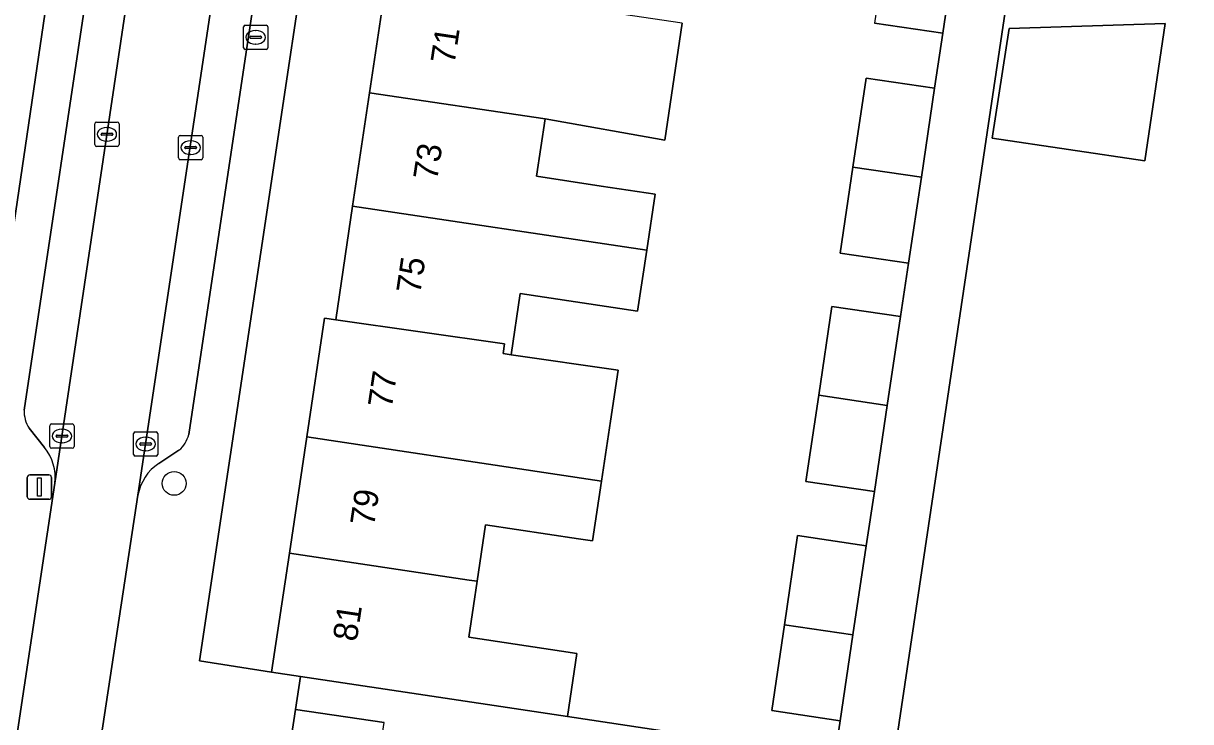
# Model space of a CAD drawing. Extents: x 163008 to 163854, y 382777 to 383982.
# Drawn here: x 163641.22 to 163689.17, y 383446.82 to 383475.52 of the extents above; entities that cross this region are included whole.
import ezdxf

# ---------------------------------------------------------------- set-up
doc = ezdxf.new("R2010")
doc.units = 0
for name, color, linetype in [('IMGEO_Boom', 7, 'Continuous'), ('IMGEO_Brandkraan', 7, 'Continuous'), ('IMGEO_Erf', 7, 'Continuous'), ('IMGEO_Kolk', 7, 'Continuous'), ('IMGEO_Lichtmast', 7, 'Continuous'), ('IMGEO_Pand', 7, 'Continuous'), ('IMGEO_Pand_nummerreeks', 7, 'Continuous'), ('IMGEO_Parkeervlak_open', 7, 'Continuous'), ('IMGEO_Rijbaan_lokaal_open', 7, 'Continuous'), ('IMGEO_Voetpad_open', 7, 'Continuous')]:
    doc.layers.add(name, color=color, linetype=linetype)

msp = doc.modelspace()

# ---------------------------------------------------------------- linework, layer by layer
at = {"layer": 'IMGEO_Boom'}
msp.add_circle((163647.416, 383456.612), 0.489, dxfattribs=at)
at = {"layer": 'IMGEO_Brandkraan'}
for p, q in [((163650.264, 383474.522), (163650.264, 383475.374)), ((163650.339, 383475.448), (163651.191, 383475.448)), ((163650.752, 383475.228), (163650.777, 383475.228)), ((163651.265, 383475.374), (163651.265, 383474.522)), ((163650.523, 383474.942), (163650.523, 383474.954)), ((163650.961, 383474.905), (163650.563, 383474.905)), ((163650.566, 383474.991), (163650.964, 383474.991)), ((163651.007, 383474.954), (163651.007, 383474.942)), ((163651.191, 383474.448), (163650.339, 383474.448)), ((163650.775, 383474.668), (163650.75, 383474.668))]:
    msp.add_line(p, q, dxfattribs=at)
for points in [[(163650.264, 383474.522), (163650.264, 383475.374)], [(163650.339, 383475.448), (163651.191, 383475.448)], [(163651.265, 383475.374), (163651.265, 383474.522)], [(163651.191, 383474.448), (163650.339, 383474.448)]]:
    msp.add_lwpolyline(points, dxfattribs=at)
for centre, radius, start, end in [((163650.341, 383475.372), 0.0765, 91.552, 178.448), ((163650.341, 383475.372), 0.0765, 91.552, 178.448), ((163651.189, 383475.372), 0.0765, 1.552, 88.448), ((163651.189, 383475.372), 0.0765, 1.552, 88.448), ((163650.563, 383474.951), 0.0403, 85.8775, 175.7526), ((163650.56, 383474.941), 0.0366, 178.938, 274.7102), ((163650.964, 383474.948), 0.043, 264.8664, 352.4533), ((163650.968, 383474.953), 0.0386, 1.7309, 96.639), ((163650.341, 383474.524), 0.0765, 181.552, 268.448), ((163650.341, 383474.524), 0.0765, 181.552, 268.448), ((163651.189, 383474.524), 0.0765, 271.552, 358.448), ((163651.189, 383474.524), 0.0765, 271.552, 358.448)]:
    msp.add_arc(centre, radius, start, end, dxfattribs=at)
for centre, major_axis, ratio, start_param, end_param in [((163650.751, 383474.948), (-0.387, 0.002), 0.722429, 4.712389, 7.853982), ((163650.776, 383474.948), (-0.39, 0.002), 0.717154, 1.570796, 4.712389)]:
    msp.add_ellipse(centre, major_axis=major_axis, ratio=ratio, start_param=start_param, end_param=end_param, dxfattribs=at)
at = {"layer": 'IMGEO_Erf'}
for points in [[(163690.003, 383555.395), (163687.097, 383518.46), (163682.524, 383482.533), (163677.061, 383445.872), (163702.806, 383442.036)], [(163643.438, 383508.177), (163642.838, 383503.463), (163643.319, 383503.41), (163642.826, 383500), (163642.613, 383498.524), (163641.907, 383493.64), (163641.49, 383493.701), (163640.835, 383489.374), (163640.116, 383484.62), (163639.396, 383479.867), (163638.677, 383475.113), (163637.957, 383470.358), (163637.284, 383465.915), (163637.741, 383465.844), (163637.013, 383461.032), (163636.284, 383456.22), (163635.538, 383451.29), (163638.405, 383450.859), (163643.319, 383484.202), (163645.733, 383500.962), (163648.525, 383522.141)], [(163657.626, 383511.754), (163656.052, 383500), (163648.459, 383449.318), (163651.412, 383448.849), (163652.147, 383453.746), (163652.865, 383458.524), (163653.597, 383463.402), (163654.051, 383463.335), (163654.748, 383468.001), (163655.444, 383472.668), (163656.141, 383477.337), (163656.838, 383482.004), (163657.535, 383486.672), (163658.231, 383491.34), (163658.928, 383496.007), (163659.524, 383500), (163659.613, 383500.677), (163660.229, 383505.356)], [(163668.29, 383475.527), (163667.568, 383470.719), (163662.654, 383471.595), (163662.299, 383469.234), (163664.956, 383468.835), (163667.178, 383468.501), (163666.832, 383466.198), (163666.455, 383463.69), (163661.636, 383464.414), (163661.259, 383461.9), (163665.66, 383461.266), (163665.346, 383459.174), (163664.975, 383456.705), (163664.606, 383454.252), (163664.028, 383454.338), (163660.211, 383454.911), (163659.862, 383452.587), (163659.712, 383451.582), (163659.518, 383450.29), (163663.334, 383449.716), (163663.959, 383449.622), (163663.569, 383447.024), (163674.551, 383445.375), (163674.774, 383446.858), (163671.962, 383447.274), (163672.483, 383450.797), (163673.026, 383454.467), (163675.838, 383454.051), (163676.184, 383456.279), (163673.372, 383456.695), (163673.896, 383460.236), (163674.436, 383463.888), (163677.248, 383463.472), (163677.588, 383465.665), (163674.776, 383466.081), (163675.299, 383469.617), (163675.84, 383473.274), (163678.652, 383472.858), (163678.998, 383475.118), (163676.186, 383475.534)]]:
    msp.add_lwpolyline(points, dxfattribs=at)
msp.add_lwpolyline([(163681.017, 383470.806), (163681.714, 383475.315), (163688.134, 383475.518), (163687.287, 383469.866)], close=True, dxfattribs=at)
at = {"layer": 'IMGEO_Kolk'}
for p, q in [((163644.151, 383470.536), (163644.151, 383471.388)), ((163644.226, 383471.462), (163645.078, 383471.462)), ((163645.152, 383471.388), (163645.152, 383470.536)), ((163644.41, 383470.956), (163644.41, 383470.968)), ((163644.848, 383470.919), (163644.45, 383470.919)), ((163644.453, 383471.005), (163644.851, 383471.005)), ((163644.639, 383471.242), (163644.664, 383471.242)), ((163644.894, 383470.968), (163644.894, 383470.956)), ((163647.668, 383470.914), (163648.52, 383470.914)), ((163645.078, 383470.462), (163644.226, 383470.462)), ((163644.662, 383470.682), (163644.637, 383470.682)), ((163647.593, 383469.988), (163647.593, 383470.84)), ((163647.852, 383470.408), (163647.852, 383470.42)), ((163647.895, 383470.457), (163648.293, 383470.457)), ((163648.081, 383470.694), (163648.106, 383470.694)), ((163648.336, 383470.42), (163648.336, 383470.408)), ((163648.594, 383470.84), (163648.594, 383469.988)), ((163648.52, 383469.914), (163647.668, 383469.914)), ((163648.29, 383470.371), (163647.892, 383470.371)), ((163648.104, 383470.134), (163648.079, 383470.134)), ((163642.304, 383458.131), (163642.304, 383458.983)), ((163642.379, 383459.057), (163643.231, 383459.057)), ((163643.305, 383458.983), (163643.305, 383458.131)), ((163642.563, 383458.551), (163642.563, 383458.563)), ((163643.001, 383458.514), (163642.603, 383458.514)), ((163642.606, 383458.6), (163643.004, 383458.6)), ((163642.792, 383458.837), (163642.817, 383458.837)), ((163643.047, 383458.563), (163643.047, 383458.551)), ((163645.743, 383457.805), (163645.743, 383458.657)), ((163645.818, 383458.731), (163646.67, 383458.731)), ((163646.231, 383458.511), (163646.256, 383458.511)), ((163646.744, 383458.657), (163646.744, 383457.805)), ((163643.231, 383458.057), (163642.379, 383458.057)), ((163642.815, 383458.277), (163642.79, 383458.277)), ((163646.002, 383458.225), (163646.002, 383458.237)), ((163646.44, 383458.188), (163646.042, 383458.188)), ((163646.045, 383458.274), (163646.443, 383458.274)), ((163646.254, 383457.951), (163646.229, 383457.951)), ((163646.486, 383458.237), (163646.486, 383458.225)), ((163646.67, 383457.731), (163645.818, 383457.731))]:
    msp.add_line(p, q, dxfattribs=at)
for points in [[(163644.151, 383470.536), (163644.151, 383471.388)], [(163644.226, 383471.462), (163645.078, 383471.462)], [(163645.152, 383471.388), (163645.152, 383470.536)], [(163647.668, 383470.914), (163648.52, 383470.914)], [(163645.078, 383470.462), (163644.226, 383470.462)], [(163647.593, 383469.988), (163647.593, 383470.84)], [(163648.594, 383470.84), (163648.594, 383469.988)], [(163648.52, 383469.914), (163647.668, 383469.914)], [(163642.304, 383458.131), (163642.304, 383458.983)], [(163642.379, 383459.057), (163643.231, 383459.057)], [(163643.305, 383458.983), (163643.305, 383458.131)], [(163645.743, 383457.805), (163645.743, 383458.657)], [(163645.818, 383458.731), (163646.67, 383458.731)], [(163646.744, 383458.657), (163646.744, 383457.805)], [(163643.231, 383458.057), (163642.379, 383458.057)], [(163646.67, 383457.731), (163645.818, 383457.731)]]:
    msp.add_lwpolyline(points, dxfattribs=at)
for centre, radius, start, end in [((163644.228, 383471.386), 0.0765, 91.552, 178.448), ((163644.228, 383471.386), 0.0765, 91.552, 178.448), ((163645.076, 383471.386), 0.0765, 1.552, 88.448), ((163645.076, 383471.386), 0.0765, 1.552, 88.448), ((163644.45, 383470.965), 0.0403, 85.8775, 175.7526), ((163644.447, 383470.955), 0.0366, 178.938, 274.7102), ((163644.851, 383470.962), 0.043, 264.8664, 352.4533), ((163644.855, 383470.967), 0.0386, 1.7309, 96.639), ((163647.67, 383470.838), 0.0765, 91.552, 178.448), ((163647.67, 383470.838), 0.0765, 91.552, 178.448), ((163648.518, 383470.838), 0.0765, 1.552, 88.448), ((163648.518, 383470.838), 0.0765, 1.552, 88.448), ((163644.228, 383470.538), 0.0765, 181.552, 268.448), ((163644.228, 383470.538), 0.0765, 181.552, 268.448), ((163645.076, 383470.538), 0.0765, 271.552, 358.448), ((163645.076, 383470.538), 0.0765, 271.552, 358.448), ((163647.892, 383470.417), 0.0403, 85.8775, 175.7526), ((163647.889, 383470.407), 0.0366, 178.938, 274.7102), ((163648.293, 383470.414), 0.043, 264.8664, 352.4533), ((163648.297, 383470.419), 0.0386, 1.7309, 96.639), ((163647.67, 383469.99), 0.0765, 181.552, 268.448), ((163647.67, 383469.99), 0.0765, 181.552, 268.448), ((163648.518, 383469.99), 0.0765, 271.552, 358.448), ((163648.518, 383469.99), 0.0765, 271.552, 358.448), ((163642.381, 383458.981), 0.0765, 91.552, 178.448), ((163642.381, 383458.981), 0.0765, 91.552, 178.448), ((163643.229, 383458.981), 0.0765, 1.552, 88.448), ((163643.229, 383458.981), 0.0765, 1.552, 88.448), ((163642.603, 383458.56), 0.0403, 85.8775, 175.7526), ((163642.6, 383458.55), 0.0366, 178.938, 274.7102), ((163643.004, 383458.557), 0.043, 264.8664, 352.4533), ((163643.008, 383458.562), 0.0386, 1.7309, 96.639), ((163645.82, 383458.655), 0.0765, 91.552, 178.448), ((163645.82, 383458.655), 0.0765, 91.552, 178.448), ((163646.668, 383458.655), 0.0765, 1.552, 88.448), ((163646.668, 383458.655), 0.0765, 1.552, 88.448), ((163642.381, 383458.133), 0.0765, 181.552, 268.448), ((163642.381, 383458.133), 0.0765, 181.552, 268.448), ((163643.229, 383458.133), 0.0765, 271.552, 358.448), ((163643.229, 383458.133), 0.0765, 271.552, 358.448), ((163646.042, 383458.234), 0.0403, 85.8775, 175.7526), ((163646.039, 383458.224), 0.0366, 178.938, 274.7102), ((163646.443, 383458.231), 0.043, 264.8664, 352.4533), ((163646.447, 383458.236), 0.0386, 1.7309, 96.639), ((163645.82, 383457.807), 0.0765, 181.552, 268.448), ((163645.82, 383457.807), 0.0765, 181.552, 268.448), ((163646.668, 383457.807), 0.0765, 271.552, 358.448), ((163646.668, 383457.807), 0.0765, 271.552, 358.448)]:
    msp.add_arc(centre, radius, start, end, dxfattribs=at)
for centre, major_axis, ratio, start_param, end_param in [((163644.638, 383470.962), (-0.387, 0.002), 0.722429, 4.712389, 7.853982), ((163644.663, 383470.962), (-0.39, 0.002), 0.717154, 1.570796, 4.712389), ((163648.08, 383470.414), (-0.387, 0.002), 0.722429, 4.712389, 7.853982), ((163648.105, 383470.414), (-0.39, 0.002), 0.717154, 1.570796, 4.712389), ((163642.791, 383458.557), (-0.387, 0.002), 0.722429, 4.712389, 7.853982), ((163642.816, 383458.557), (-0.39, 0.002), 0.717154, 1.570796, 4.712389), ((163646.23, 383458.231), (-0.387, 0.002), 0.722429, 4.712389, 7.853982), ((163646.255, 383458.231), (-0.39, 0.002), 0.717154, 1.570796, 4.712389)]:
    msp.add_ellipse(centre, major_axis=major_axis, ratio=ratio, start_param=start_param, end_param=end_param, dxfattribs=at)
at = {"layer": 'IMGEO_Lichtmast'}
for p, q in [((163641.383, 383456.059), (163641.383, 383456.859)), ((163641.383, 383456.859), (163641.383, 383456.059)), ((163641.483, 383456.959), (163642.273, 383456.959)), ((163642.273, 383456.959), (163641.483, 383456.959)), ((163642.373, 383456.859), (163642.373, 383456.059)), ((163642.373, 383456.059), (163642.373, 383456.859)), ((163642.273, 383455.959), (163641.483, 383455.959)), ((163641.483, 383455.959), (163642.273, 383455.959))]:
    msp.add_line(p, q, dxfattribs=at)
msp.add_lwpolyline([(163641.803, 383456.834), (163641.953, 383456.834), (163641.953, 383456.084), (163641.803, 383456.084), (163641.803, 383456.834)], dxfattribs=at)
for centre, start, end in [((163641.483, 383456.859), 90, 180), ((163641.483, 383456.859), 90, 180), ((163642.273, 383456.859), 0, 90), ((163642.273, 383456.859), 360, 90), ((163641.483, 383456.059), 180, 270), ((163641.483, 383456.059), 180, 270), ((163642.273, 383456.059), 270, 0), ((163642.273, 383456.059), 270, 0)]:
    msp.add_arc(centre, 0.1, start, end, dxfattribs=at)
at = {"layer": 'IMGEO_Pand'}
for points in [[(163676.707, 383479.058), (163676.186, 383475.534), (163678.998, 383475.118), (163679.52, 383478.646)], [(163668.29, 383475.527), (163656.141, 383477.337), (163655.444, 383472.668), (163662.654, 383471.595), (163667.568, 383470.719)], [(163681.017, 383470.806), (163687.287, 383469.866), (163688.134, 383475.518), (163681.714, 383475.315)], [(163675.299, 383469.617), (163678.111, 383469.198), (163678.652, 383472.858), (163675.84, 383473.274)], [(163662.654, 383471.595), (163655.444, 383472.668), (163654.748, 383468.001), (163666.832, 383466.198), (163667.178, 383468.501), (163664.956, 383468.835), (163662.299, 383469.234)], [(163675.299, 383469.617), (163674.776, 383466.081), (163677.588, 383465.665), (163678.111, 383469.198)], [(163666.832, 383466.198), (163654.748, 383468.001), (163654.051, 383463.335), (163660.987, 383462.344), (163660.93, 383461.947), (163661.259, 383461.9), (163661.636, 383464.414), (163666.455, 383463.69)], [(163673.896, 383460.236), (163676.707, 383459.815), (163677.248, 383463.472), (163674.436, 383463.888)], [(163661.259, 383461.9), (163660.93, 383461.947), (163660.987, 383462.344), (163654.051, 383463.335), (163653.597, 383463.402), (163652.865, 383458.524), (163662.871, 383457.021), (163664.975, 383456.705), (163665.346, 383459.174), (163665.66, 383461.266)], [(163673.896, 383460.236), (163673.372, 383456.695), (163676.184, 383456.279), (163676.707, 383459.815)], [(163664.975, 383456.705), (163662.871, 383457.021), (163652.865, 383458.524), (163652.147, 383453.746), (163659.528, 383452.637), (163659.862, 383452.587), (163660.211, 383454.911), (163664.028, 383454.338), (163664.606, 383454.252)], [(163675.296, 383450.386), (163675.838, 383454.051), (163673.026, 383454.467), (163672.483, 383450.797)], [(163659.862, 383452.587), (163659.528, 383452.637), (163652.147, 383453.746), (163651.412, 383448.849), (163652.608, 383448.67), (163656.357, 383448.107), (163663.569, 383447.024), (163663.959, 383449.622), (163663.334, 383449.716), (163659.518, 383450.29), (163659.712, 383451.582)], [(163675.296, 383450.386), (163672.483, 383450.797), (163671.962, 383447.274), (163674.774, 383446.858)], [(163655.623, 383443.981), (163656.045, 383446.777), (163652.401, 383447.324), (163651.981, 383444.528)]]:
    msp.add_lwpolyline(points, close=True, dxfattribs=at)
at = {"layer": 'IMGEO_Parkeervlak_open'}
for points in [[(163642.517, 383456.619), (163645.99, 383479.938), (163644.637, 383480.124)], [(163644.231, 383479.479), (163641.249, 383459.622)], [(163650.782, 383479.213), (163649.41, 383479.424), (163645.928, 383456.128)], [(163648.012, 383458.627), (163650.983, 383478.459)], [(163641.457, 383458.879), (163642.083, 383458.091)], [(163646.781, 383457.433), (163647.609, 383457.974)]]:
    msp.add_lwpolyline(points, dxfattribs=at)
for centre, radius, start, end in [((163642.538, 383459.582), 1.289, 178.2291, 213.0496), ((163646.893, 383458.867), 1.145, 308.74, 347.8982), ((163640.583, 383456.849), 1.947, 353.2198, 39.6351), ((163647.895, 383455.773), 1.999, 123.8807, 169.7789)]:
    msp.add_arc(centre, radius, start, end, dxfattribs=at)
at = {"layer": 'IMGEO_Rijbaan_lokaal_open'}
msp.add_lwpolyline([(163649.41, 383479.424), (163645.99, 383479.938), (163642.517, 383456.619), (163640.627, 383444.048), (163638.292, 383428.609), (163638.063, 383427.257), (163641.507, 383426.728), (163641.685, 383428.14), (163644.024, 383443.583), (163645.928, 383456.128)], close=True, dxfattribs=at)
at = {"layer": 'IMGEO_Voetpad_open'}
for points in [[(163651.819, 383591.513), (163651.249, 383559.038), (163650.422, 383546.392), (163650.155, 383542.304), (163650.073, 383541.048), (163648.525, 383522.141), (163645.733, 383500.962), (163643.319, 383484.202), (163638.405, 383450.859), (163635.538, 383451.29), (163635.338, 383449.966), (163634.864, 383446.841), (163633.849, 383440.146), (163632.626, 383432.006), (163632.022, 383428.141), (163638.063, 383427.257), (163638.292, 383428.609)], [(163651.981, 383444.528), (163652.401, 383447.324), (163652.608, 383448.67), (163651.412, 383448.849), (163648.459, 383449.318), (163656.052, 383500), (163657.626, 383511.754), (163658.556, 383520.805), (163658.962, 383524.75), (163659.697, 383531.901), (163660.432, 383540.99), (163661.591, 383561.834)], [(163702.806, 383442.036), (163677.061, 383445.872), (163682.524, 383482.533)], [(163641.249, 383459.622), (163644.231, 383479.479)], [(163679.52, 383478.646), (163678.998, 383475.118), (163678.652, 383472.858), (163678.111, 383469.198), (163677.588, 383465.665), (163677.248, 383463.472), (163676.707, 383459.815), (163676.184, 383456.279), (163675.838, 383454.051), (163675.296, 383450.386), (163674.774, 383446.858), (163674.551, 383445.375), (163663.569, 383447.024), (163656.357, 383448.107), (163652.608, 383448.67), (163652.401, 383447.324), (163656.045, 383446.777)], [(163650.983, 383478.459), (163648.012, 383458.627)], [(163642.083, 383458.091), (163641.457, 383458.879)], [(163647.609, 383457.974), (163646.781, 383457.433)], [(163640.627, 383444.048), (163642.517, 383456.619)], [(163645.928, 383456.128), (163644.024, 383443.583)]]:
    msp.add_lwpolyline(points, dxfattribs=at)
for centre, radius, start, end in [((163642.538, 383459.582), 1.289, 178.2291, 213.0496), ((163646.893, 383458.867), 1.145, 308.74, 347.8982), ((163640.583, 383456.849), 1.947, 353.2198, 39.6351), ((163647.895, 383455.773), 1.999, 123.8807, 169.7789)]:
    msp.add_arc(centre, radius, start, end, dxfattribs=at)

# ---------------------------------------------------------------- texts
at = {"layer": 'IMGEO_Pand_nummerreeks'}
for s, rotation, p in [('71', 81.509, (163658.931, 383473.813)), ('73', 81.509, (163658.217, 383469.034)), ('75', 81.5104, (163657.522, 383464.367)), ('77', 81.4631, (163656.354, 383459.672)), ('79', 81.4631, (163655.625, 383454.821)), ('81', 81.4631, (163654.914, 383450.082))]:
    msp.add_text(s, height=1, rotation=rotation, dxfattribs=at).set_placement(p)

doc.saveas('drawing.dxf')
